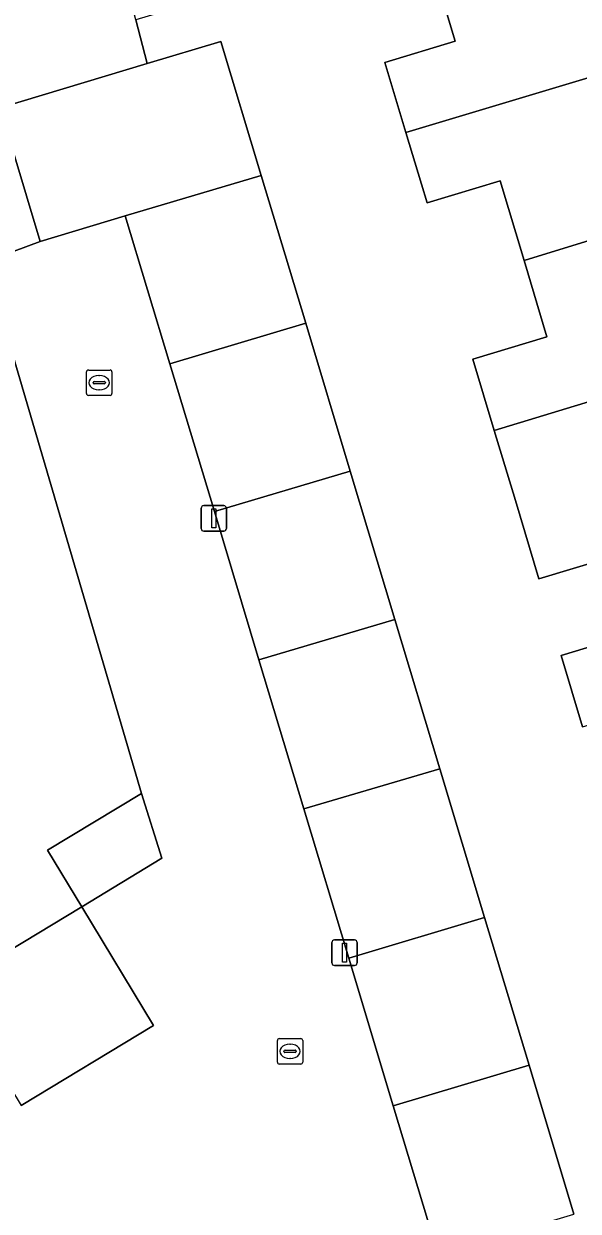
# Model space of a CAD drawing. Extents: x 157767 to 159172, y 387839 to 389425.
# Drawn here: x 158429.69 to 158451.48, y 388405.41 to 388452.12 of the extents above; entities that cross this region are included whole.
import ezdxf

# ---------------------------------------------------------------- set-up
doc = ezdxf.new("R2010")
doc.units = 0
for name, color, linetype in [('IMGEO_Erf', 7, 'Continuous'), ('IMGEO_Kolk', 7, 'Continuous'), ('IMGEO_Lichtmast', 7, 'Continuous'), ('IMGEO_Pand', 7, 'Continuous'), ('IMGEO_Rijbaan_lokaal_open', 7, 'Continuous')]:
    doc.layers.add(name, color=color, linetype=linetype)

msp = doc.modelspace()

# ---------------------------------------------------------------- linework, layer by layer
at = {"layer": 'IMGEO_Erf'}
for points in [[(158462.219, 388446.634), (158461.817, 388460.067), (158461.803, 388460.531), (158434.092, 388452.282), (158434.544, 388450.562), (158437.436, 388451.432), (158439.023, 388446.154), (158440.77, 388440.344), (158442.52, 388434.523), (158444.276, 388428.684), (158446.04, 388422.816), (158447.8, 388416.963), (158449.546, 388411.158), (158451.307, 388405.301)], [(158452.763, 388431.146), (158449.935, 388430.289), (158449.009, 388433.371), (158448.182, 388436.123), (158447.336, 388438.936), (158450.252, 388439.812), (158449.349, 388442.815), (158448.408, 388445.946), (158445.538, 388445.084), (158445.318, 388445.816), (158444.709, 388447.842), (158443.878, 388450.604), (158446.645, 388451.436), (158445.669, 388454.68)], [(158428.167, 388442.761), (158430.334, 388443.564), (158428.753, 388448.821), (158407.565, 388442.696), (158410.448, 388433.658), (158402.668, 388428.951), (158372.214, 388410.527)], [(158371.074, 388405.904), (158374.439, 388400.385), (158382.856, 388386.58), (158385.462, 388388.157), (158390.713, 388391.335), (158395.905, 388394.476), (158401.118, 388397.631), (158406.388, 388400.82), (158411.577, 388403.96), (158416.775, 388407.106), (158421.953, 388410.239), (158421.469, 388411.04), (158426.763, 388414.244), (158431.966, 388417.393), (158430.624, 388419.611), (158434.316, 388421.846), (158428.167, 388442.761)], [(158451.652, 388424.467), (158450.808, 388427.275), (158453.668, 388428.135)]]:
    msp.add_lwpolyline(points, dxfattribs=at)
at = {"layer": 'IMGEO_Kolk'}
for p, q in [((158432.153, 388437.578), (158432.153, 388438.43)), ((158432.228, 388438.504), (158433.08, 388438.504)), ((158432.641, 388438.284), (158432.666, 388438.284)), ((158433.154, 388438.43), (158433.154, 388437.578)), ((158432.412, 388437.998), (158432.412, 388438.01)), ((158432.85, 388437.961), (158432.452, 388437.961)), ((158432.455, 388438.047), (158432.853, 388438.047)), ((158432.664, 388437.724), (158432.639, 388437.724)), ((158432.896, 388438.01), (158432.896, 388437.998)), ((158433.08, 388437.504), (158432.228, 388437.504)), ((158439.655, 388411.276), (158439.655, 388412.128)), ((158439.73, 388412.202), (158440.582, 388412.202)), ((158440.143, 388411.982), (158440.168, 388411.982)), ((158440.656, 388412.128), (158440.656, 388411.276)), ((158439.914, 388411.696), (158439.914, 388411.708)), ((158440.352, 388411.659), (158439.954, 388411.659)), ((158439.957, 388411.745), (158440.355, 388411.745)), ((158440.398, 388411.708), (158440.398, 388411.696)), ((158440.582, 388411.202), (158439.73, 388411.202)), ((158440.166, 388411.422), (158440.141, 388411.422))]:
    msp.add_line(p, q, dxfattribs=at)
for points in [[(158432.153, 388437.578), (158432.153, 388438.43)], [(158432.228, 388438.504), (158433.08, 388438.504)], [(158433.154, 388438.43), (158433.154, 388437.578)], [(158433.08, 388437.504), (158432.228, 388437.504)], [(158439.655, 388411.276), (158439.655, 388412.128)], [(158439.73, 388412.202), (158440.582, 388412.202)], [(158440.656, 388412.128), (158440.656, 388411.276)], [(158440.582, 388411.202), (158439.73, 388411.202)]]:
    msp.add_lwpolyline(points, dxfattribs=at)
for centre, radius, start, end in [((158432.23, 388438.428), 0.0765, 91.552, 178.448), ((158432.23, 388438.428), 0.0765, 91.552, 178.448), ((158433.078, 388438.428), 0.0765, 1.552, 88.448), ((158433.078, 388438.428), 0.0765, 1.552, 88.448), ((158432.452, 388438.007), 0.0403, 85.8775, 175.7526), ((158432.449, 388437.997), 0.0366, 178.938, 274.7102), ((158432.853, 388438.004), 0.043, 264.8664, 352.4533), ((158432.857, 388438.009), 0.0386, 1.7309, 96.639), ((158432.23, 388437.58), 0.0765, 181.552, 268.448), ((158432.23, 388437.58), 0.0765, 181.552, 268.448), ((158433.078, 388437.58), 0.0765, 271.552, 358.448), ((158433.078, 388437.58), 0.0765, 271.552, 358.448), ((158439.732, 388412.126), 0.0765, 91.552, 178.448), ((158439.732, 388412.126), 0.0765, 91.552, 178.448), ((158440.58, 388412.126), 0.0765, 1.552, 88.448), ((158440.58, 388412.126), 0.0765, 1.552, 88.448), ((158439.954, 388411.705), 0.0403, 85.8775, 175.7526), ((158439.951, 388411.695), 0.0366, 178.938, 274.7102), ((158440.355, 388411.702), 0.043, 264.8664, 352.4533), ((158440.359, 388411.707), 0.0386, 1.7309, 96.639), ((158439.732, 388411.278), 0.0765, 181.552, 268.448), ((158439.732, 388411.278), 0.0765, 181.552, 268.448), ((158440.58, 388411.278), 0.0765, 271.552, 358.448), ((158440.58, 388411.278), 0.0765, 271.552, 358.448)]:
    msp.add_arc(centre, radius, start, end, dxfattribs=at)
for centre, major_axis, ratio, start_param, end_param in [((158432.64, 388438.004), (-0.387, 0.002), 0.722429, 4.712389, 7.853982), ((158432.665, 388438.004), (-0.39, 0.002), 0.717154, 1.570796, 4.712389), ((158440.142, 388411.702), (-0.387, 0.002), 0.722429, 4.712389, 7.853982), ((158440.167, 388411.702), (-0.39, 0.002), 0.717154, 1.570796, 4.712389)]:
    msp.add_ellipse(centre, major_axis=major_axis, ratio=ratio, start_param=start_param, end_param=end_param, dxfattribs=at)
at = {"layer": 'IMGEO_Lichtmast'}
for p, q in [((158436.662, 388432.268), (158436.662, 388433.068)), ((158436.662, 388433.068), (158436.662, 388432.268)), ((158436.762, 388433.168), (158437.552, 388433.168)), ((158437.552, 388433.168), (158436.762, 388433.168)), ((158437.652, 388433.068), (158437.652, 388432.268)), ((158437.652, 388432.268), (158437.652, 388433.068)), ((158437.552, 388432.168), (158436.762, 388432.168)), ((158436.762, 388432.168), (158437.552, 388432.168)), ((158441.799, 388415.183), (158441.799, 388415.983)), ((158441.799, 388415.983), (158441.799, 388415.183)), ((158441.899, 388416.083), (158442.689, 388416.083)), ((158442.689, 388416.083), (158441.899, 388416.083)), ((158442.789, 388415.983), (158442.789, 388415.183)), ((158442.789, 388415.183), (158442.789, 388415.983)), ((158442.689, 388415.083), (158441.899, 388415.083)), ((158441.899, 388415.083), (158442.689, 388415.083))]:
    msp.add_line(p, q, dxfattribs=at)
for points in [[(158437.082, 388433.043), (158437.232, 388433.043), (158437.232, 388432.293), (158437.082, 388432.293), (158437.082, 388433.043)], [(158442.219, 388415.958), (158442.369, 388415.958), (158442.369, 388415.208), (158442.219, 388415.208), (158442.219, 388415.958)]]:
    msp.add_lwpolyline(points, dxfattribs=at)
for centre, start, end in [((158436.762, 388433.068), 90, 180), ((158436.762, 388433.068), 90, 180), ((158437.552, 388433.068), 0, 90), ((158437.552, 388433.068), 360, 90), ((158436.762, 388432.268), 180, 270), ((158436.762, 388432.268), 180, 270), ((158437.552, 388432.268), 270, 0), ((158437.552, 388432.268), 270, 0), ((158441.899, 388415.983), 90, 180), ((158441.899, 388415.983), 90, 180), ((158442.689, 388415.983), 0, 90), ((158442.689, 388415.983), 360, 90), ((158441.899, 388415.183), 180, 270), ((158441.899, 388415.183), 180, 270), ((158442.689, 388415.183), 270, 0), ((158442.689, 388415.183), 270, 0)]:
    msp.add_arc(centre, 0.1, start, end, dxfattribs=at)
at = {"layer": 'IMGEO_Pand'}
for points in [[(158444.709, 388447.842), (158455.574, 388451.115), (158454.733, 388453.91), (158455.527, 388454.149), (158454.564, 388457.354), (158445.669, 388454.68), (158446.645, 388451.436), (158443.878, 388450.604)], [(158433.681, 388444.57), (158439.023, 388446.154), (158437.436, 388451.432), (158434.544, 388450.562), (158428.753, 388448.821), (158430.334, 388443.564)], [(158458.163, 388445.526), (158457.247, 388448.571), (158456.414, 388448.321), (158455.574, 388451.115), (158444.709, 388447.842), (158445.318, 388445.816), (158445.538, 388445.084), (158448.408, 388445.946), (158449.349, 388442.815)], [(158440.77, 388440.344), (158439.023, 388446.154), (158433.681, 388444.57), (158435.43, 388438.753)], [(158448.182, 388436.123), (158459.075, 388439.443), (158458.238, 388442.225), (158459.079, 388442.478), (158458.163, 388445.526), (158449.349, 388442.815), (158450.252, 388439.812), (158447.336, 388438.936)], [(158440.77, 388440.344), (158435.43, 388438.753), (158437.179, 388432.935), (158442.52, 388434.523)], [(158460.683, 388436.89), (158459.912, 388436.658), (158459.075, 388439.443), (158448.182, 388436.123), (158449.009, 388433.371), (158449.935, 388430.289), (158452.763, 388431.146), (158461.604, 388433.826)], [(158437.179, 388432.935), (158438.934, 388427.099), (158444.276, 388428.684), (158442.52, 388434.523)], [(158452.763, 388431.146), (158453.668, 388428.135), (158450.808, 388427.275), (158451.652, 388424.467), (158462.562, 388427.772), (158461.73, 388430.539), (158462.521, 388430.777), (158461.604, 388433.826)], [(158446.04, 388422.816), (158444.276, 388428.684), (158438.934, 388427.099), (158440.695, 388421.243)], [(158447.8, 388416.963), (158446.04, 388422.816), (158440.695, 388421.243), (158442.462, 388415.369)], [(158434.316, 388421.846), (158430.624, 388419.611), (158431.966, 388417.393), (158435.114, 388419.298)], [(158426.763, 388414.244), (158429.584, 388409.574), (158434.791, 388412.725), (158431.966, 388417.393)], [(158447.8, 388416.963), (158442.462, 388415.369), (158444.208, 388409.562), (158449.546, 388411.158)], [(158451.307, 388405.301), (158449.546, 388411.158), (158444.208, 388409.562), (158445.972, 388403.696)]]:
    msp.add_lwpolyline(points, close=True, dxfattribs=at)
at = {"layer": 'IMGEO_Rijbaan_lokaal_open'}
msp.add_lwpolyline([(158434.544, 388450.562), (158434.092, 388452.282), (158433.309, 388455.261), (158430.867, 388454.531), (158425.589, 388452.954), (158417.027, 388450.396), (158406.469, 388447.241), (158407.565, 388442.696), (158428.753, 388448.821)], close=True, dxfattribs=at)
msp.add_lwpolyline([(158445.972, 388403.696), (158444.208, 388409.562), (158442.462, 388415.369), (158440.695, 388421.243), (158438.934, 388427.099), (158437.179, 388432.935), (158435.43, 388438.753), (158433.681, 388444.57), (158430.334, 388443.564), (158428.167, 388442.761), (158434.316, 388421.846), (158435.114, 388419.298), (158431.966, 388417.393), (158434.791, 388412.725), (158429.584, 388409.574)], dxfattribs=at)

doc.saveas('drawing.dxf')
